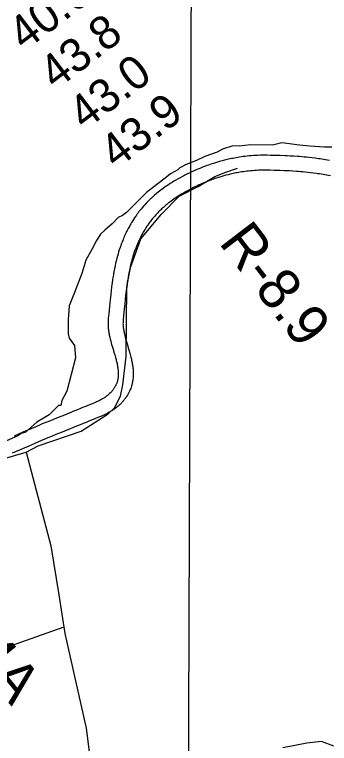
# Model space of a CAD drawing. Extents: x 3146026 to 3183936, y 897894 to 923344.
# Drawn here: x 3155173 to 3155805, y 918701 to 920164 of the extents above; entities that cross this region are included whole.
import ezdxf

# ---------------------------------------------------------------- set-up
doc = ezdxf.new("R2010")
doc.units = 0
for name, color, linetype in [('V-GRID-MAJR', 7, 'Continuous'), ('V-RIVR-RANG', 7, 'Continuous'), ('V-RIVR-RANG-IDEN', 7, 'Continuous'), ('V-ROAD-CNTR', 7, 'Continuous'), ('V-SITE-VEGE', 7, 'Continuous'), ('V-TOPO-SHOR', 7, 'Continuous')]:
    doc.layers.add(name, color=color, linetype=linetype)

msp = doc.modelspace()

# ---------------------------------------------------------------- linework, layer by layer
at = {"layer": 'V-GRID-MAJR'}
msp.add_spline([(3155483.12, 907322.211), (3155490.4390000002, 909418.746), (3155511.603, 915481.6070000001), (3155532.767, 921544.514), (3155532.774, 921546.412)], degree=3, dxfattribs=at)
at = {"layer": 'V-ROAD-CNTR'}
for points in [[(3155804.4403543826, 919871.157229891), (3155800.5703621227, 919871.8672284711), (3155796.756369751, 919872.5342271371), (3155793.0583771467, 919873.1522259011), (3155789.4723843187, 919873.7242247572), (3155785.9973912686, 919874.252223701), (3155782.6093980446, 919874.744222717), (3155776.1094110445, 919875.6272209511), (3155769.9904232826, 919876.3872194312), (3155764.253434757, 919877.0402181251), (3155758.875445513, 919877.6022170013), (3155753.834455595, 919878.0862160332), (3155749.1114650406, 919878.5062151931), (3155744.6864738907, 919878.8682144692), (3155740.5204822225, 919879.185213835), (3155732.7744977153, 919879.7122127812), (3155725.9865112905, 919880.1122119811), (3155720.055523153, 919880.4172113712), (3155714.857533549, 919880.6542108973), (3155705.833551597, 919881.0002102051), (3155699.062565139, 919881.2112097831), (3155693.9865752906, 919881.344209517), (3155686.4195904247, 919881.5072091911), (3155678.855605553, 919881.6332089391), (3155676.2136108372, 919881.6602088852), (3155671.080621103, 919881.6532088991), (3155666.084631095, 919881.5682090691), (3155661.251640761, 919881.4132093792), (3155656.5786501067, 919881.1942098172), (3155652.058659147, 919880.9182103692), (3155647.684667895, 919880.5912110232), (3155643.4526763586, 919880.217211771), (3155639.3596845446, 919879.8022126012), (3155635.399692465, 919879.3512135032), (3155631.5667001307, 919878.8682144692), (3155627.857707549, 919878.3552154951), (3155624.2687147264, 919877.8192165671), (3155620.795721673, 919877.2602176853), (3155617.436728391, 919876.6832188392), (3155614.1827348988, 919876.0912200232), (3155611.034741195, 919875.4842212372), (3155607.989747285, 919874.8692224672), (3155605.0397531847, 919874.2432237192), (3155602.185758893, 919873.6122249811), (3155599.423764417, 919872.9762262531), (3155596.7487697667, 919872.3372275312), (3155594.1307750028, 919871.689228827), (3155589.152784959, 919870.3962314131), (3155584.4617943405, 919869.1052339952), (3155580.0698031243, 919867.8312365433), (3155575.956811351, 919866.5822390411), (3155572.1048190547, 919865.3622414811), (3155568.495826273, 919864.175243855), (3155565.118833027, 919863.0262461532), (3155561.9548393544, 919861.9172483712), (3155558.9898452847, 919860.848250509), (3155556.209850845, 919859.8202525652), (3155553.5828560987, 919858.8242545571), (3155548.7378657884, 919856.9312583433), (3155544.474874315, 919855.2002618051), (3155540.748881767, 919853.6392649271), (3155537.4938882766, 919852.2392677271), (3155534.6218940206, 919850.9762702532), (3155529.6729039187, 919848.7352747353), (3155525.9389113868, 919846.9912782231), (3155523.117917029, 919845.6442809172), (3155518.9399253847, 919843.6012850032), (3155514.763933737, 919841.5032891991), (3155512.3429385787, 919840.259291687), (3155509.966943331, 919839.0182941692), (3155505.401952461, 919836.5732990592), (3155501.016961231, 919834.1433039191), (3155496.8229696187, 919831.7433087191), (3155492.8119776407, 919829.3693134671), (3155488.9769853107, 919827.0283181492), (3155485.3089926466, 919824.7163227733), (3155481.7989996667, 919822.4363273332), (3155478.438006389, 919820.1853318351), (3155475.223012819, 919817.9653362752), (3155472.1480189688, 919815.7813406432), (3155469.2030248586, 919813.6293449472), (3155466.3840304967, 919811.5113491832), (3155463.683035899, 919809.4253533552), (3155461.097041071, 919807.3743574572), (3155458.6230460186, 919805.360361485), (3155456.2500507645, 919803.3793654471), (3155454.047055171, 919801.4933692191)], [(3155799.026365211, 919841.6492889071), (3155795.2763727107, 919842.3372875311), (3155791.698379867, 919842.9642862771), (3155788.2263868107, 919843.5442851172), (3155784.856393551, 919844.0802840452), (3155781.585400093, 919844.5782830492), (3155778.433406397, 919845.0362821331), (3155772.2414187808, 919845.8772804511), (3155766.4464303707, 919846.597279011), (3155760.997441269, 919847.2162777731), (3155755.879451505, 919847.7522767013), (3155751.074461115, 919848.2142757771), (3155746.559470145, 919848.6142749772), (3155742.3224786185, 919848.9622742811), (3155738.3644865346, 919849.2632736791), (3155730.8745015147, 919849.7722726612), (3155724.332514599, 919850.1582718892), (3155718.6035260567, 919850.4532712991), (3155713.6015360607, 919850.6802708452), (3155704.791553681, 919851.018270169), (3155698.202566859, 919851.2232697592), (3155693.270576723, 919851.3522695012), (3155685.847591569, 919851.5132691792), (3155678.4516063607, 919851.6352689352), (3155676.079611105, 919851.6602688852), (3155671.3566205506, 919851.6532688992), (3155666.8206296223, 919851.5762690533), (3155662.4356383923, 919851.435269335), (3155658.1946468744, 919851.2362697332), (3155654.090655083, 919850.9862702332), (3155650.1226630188, 919850.6892708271), (3155646.2846706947, 919850.3512715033), (3155642.5696781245, 919849.9742722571), (3155638.9736853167, 919849.5652730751), (3155635.496692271, 919849.1262739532), (3155632.129699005, 919848.6612748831), (3155628.8707055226, 919848.1732758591), (3155625.7177118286, 919847.6662768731), (3155622.662717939, 919847.1412779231), (3155619.7067238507, 919846.6032789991), (3155616.844729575, 919846.0522801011), (3155614.071735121, 919845.4912812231), (3155611.3897404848, 919844.9232823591), (3155608.791745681, 919844.348283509), (3155606.273750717, 919843.7682846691), (3155603.8387555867, 919843.1872858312), (3155601.506760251, 919842.6092869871), (3155596.904769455, 919841.4142893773), (3155592.621778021, 919840.2352917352), (3155588.607786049, 919839.0712940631), (3155584.844793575, 919837.928296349), (3155581.318800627, 919836.8122985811), (3155578.0138072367, 919835.725300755), (3155574.912813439, 919834.6703028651), (3155572.0068192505, 919833.6513049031), (3155569.281824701, 919832.6683068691), (3155566.729829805, 919831.7243087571), (3155564.3608345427, 919830.8263105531), (3155559.839843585, 919829.0593140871), (3155555.9128514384, 919827.4663172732), (3155552.472858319, 919826.0253201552), (3155549.461864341, 919824.7293227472), (3155546.849869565, 919823.5803250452), (3155542.206878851, 919821.4773292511), (3155538.746885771, 919819.863332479), (3155536.173890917, 919818.6343349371), (3155532.263898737, 919816.721338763), (3155528.3499065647, 919814.755342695), (3155526.1409109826, 919813.6213449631), (3155523.994915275, 919812.5003472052), (3155519.7559237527, 919810.2293517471), (3155515.7389317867, 919808.003356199), (3155511.912939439, 919805.8133605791), (3155508.267946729, 919803.657364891), (3155504.792953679, 919801.534369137), (3155501.478960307, 919799.4463733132), (3155498.3189666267, 919797.3923774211), (3155495.3059726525, 919795.3753814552), (3155492.4309784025, 919793.3913854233), (3155489.6859838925, 919791.4413893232), (3155487.0649891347, 919789.5253931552), (3155484.5619941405, 919787.6453969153), (3155482.1729989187, 919785.801400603), (3155479.891003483, 919783.9904042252), (3155477.7070078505, 919782.2124077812), (3155475.620012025, 919780.4694112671), (3155473.5570161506, 919778.7034147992)], [(3155806.656349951, 919840.1402919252), (3155802.7513577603, 919840.9302903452), (3155798.8933654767, 919841.6742888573)], [(3155453.911055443, 919801.3753694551), (3155451.803059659, 919799.5263731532), (3155449.7140638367, 919797.6503769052), (3155447.713067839, 919795.8103805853), (3155445.799071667, 919794.0103841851), (3155443.962075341, 919792.2453877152), (3155442.199078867, 919790.5133911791), (3155440.5080822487, 919788.817394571), (3155438.8880854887, 919787.1593978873), (3155437.309088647, 919785.510401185), (3155434.3640945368, 919782.3444075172), (3155431.632100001, 919779.293413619), (3155429.116105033, 919776.3844194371), (3155426.801109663, 919773.6134249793), (3155424.664113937, 919770.9754302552), (3155422.694117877, 919768.4654352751), (3155420.8771215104, 919766.084440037), (3155419.1961248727, 919763.8214445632), (3155417.643127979, 919761.676448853), (3155416.209130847, 919759.6454529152), (3155414.881133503, 919757.7224567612), (3155413.6301360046, 919755.871460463), (3155411.3861404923, 919752.4474673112), (3155409.4471443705, 919749.3744734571), (3155407.7831476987, 919746.6494789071), (3155406.351150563, 919744.2344837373), (3155405.1191530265, 919742.1004880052), (3155404.042155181, 919740.1934918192), (3155402.2341587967, 919736.8934984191), (3155400.876161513, 919734.3285035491), (3155398.937165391, 919730.5315111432), (3155397.959167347, 919728.5515151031), (3155397.0071692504, 919726.5785190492), (3155395.724171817, 919723.8525245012), (3155394.494174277, 919721.1595298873), (3155393.316176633, 919718.5055351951), (3155392.1901788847, 919715.892540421), (3155391.114181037, 919713.3225455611), (3155390.084183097, 919710.7915506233), (3155389.0981850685, 919708.3005556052), (3155388.1551869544, 919705.846560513), (3155387.253188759, 919703.4325653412), (3155386.389190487, 919701.0555700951), (3155385.563192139, 919698.7185747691), (3155384.761193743, 919696.3895794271), (3155383.2761967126, 919691.891588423), (3155381.9031994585, 919687.5055971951), (3155380.6442019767, 919683.2616056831), (3155379.487204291, 919679.1536138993), (3155378.422206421, 919675.1756218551), (3155377.4412083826, 919671.3266295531), (3155376.5372101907, 919667.599637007), (3155375.703211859, 919663.9956442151), (3155374.932213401, 919660.5056511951), (3155374.219214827, 919657.1276579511), (3155373.558216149, 919653.8596644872), (3155372.946217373, 919650.6976708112), (3155372.372218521, 919647.6136769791), (3155371.3392205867, 919641.720688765), (3155370.4362223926, 919636.1806998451), (3155369.6482239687, 919630.9967102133), (3155368.956225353, 919626.1477199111), (3155368.3422265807, 919621.6077289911), (3155367.795227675, 919617.3427375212), (3155366.842229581, 919609.4267533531), (3155366.064231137, 919602.495767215), (3155365.4192324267, 919596.440779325), (3155364.346234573, 919585.918800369), (3155362.786237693, 919570.2028318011), (3155361.991239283, 919562.3928474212), (3155361.149240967, 919554.462863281), (3155360.9052414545, 919551.8398685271), (3155360.738241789, 919549.1228739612), (3155360.6532419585, 919546.4618792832), (3155360.6422419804, 919543.8578844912), (3155360.699241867, 919541.3098895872), (3155360.814241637, 919538.814894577), (3155360.984241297, 919536.3718994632), (3155361.2012408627, 919533.9849042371), (3155361.461240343, 919531.6479089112), (3155361.757239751, 919529.360913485), (3155362.088239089, 919527.121917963), (3155362.4452383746, 919524.9349223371), (3155362.8272376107, 919522.7929266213), (3155363.2312368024, 919520.6919308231), (3155363.6532359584, 919518.6389349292), (3155364.072235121, 919516.7049387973)], [(3155473.6930158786, 919778.8214145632), (3155471.7150198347, 919777.0864180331), (3155469.890023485, 919775.4484213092), (3155468.145026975, 919773.8424245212), (3155466.4690303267, 919772.2664276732), (3155464.8660335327, 919770.7254307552), (3155463.331036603, 919769.2194337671), (3155461.862039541, 919767.7454367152), (3155460.452042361, 919766.3014396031), (3155459.125045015, 919764.9164423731), (3155456.5220502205, 919762.1184479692), (3155454.1540549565, 919759.4754532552), (3155451.976059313, 919756.954458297), (3155449.9690633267, 919754.5534630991), (3155448.1220670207, 919752.2714676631), (3155446.418070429, 919750.1014720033), (3155444.843073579, 919748.0384761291), (3155443.3900764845, 919746.0814800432), (3155442.0470791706, 919744.2264837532), (3155440.803081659, 919742.4654872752), (3155439.6510839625, 919740.7984906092), (3155438.606086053, 919739.2514937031), (3155436.620090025, 919736.2194997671), (3155434.935093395, 919733.550505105), (3155433.4890962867, 919731.1815098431), (3155432.245098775, 919729.0845140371), (3155431.173100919, 919727.2265177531), (3155430.2601027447, 919725.609520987), (3155428.6481059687, 919722.6675268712), (3155427.494108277, 919720.4865312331), (3155425.7451117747, 919717.063538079), (3155424.9171134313, 919715.3875414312), (3155424.0891150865, 919713.6725448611), (3155422.942117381, 919711.232549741), (3155421.848119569, 919708.8395545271), (3155420.8021216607, 919706.4835592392), (3155419.8021236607, 919704.1625638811), (3155418.8441255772, 919701.8745684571), (3155417.926127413, 919699.619572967), (3155417.048129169, 919697.3985774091), (3155416.2071308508, 919695.2125817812), (3155415.4011324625, 919693.0565860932), (3155414.629134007, 919690.9335903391), (3155413.8891354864, 919688.8385945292), (3155413.1891368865, 919686.8035985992), (3155411.836139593, 919682.707606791), (3155410.601142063, 919678.7596146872), (3155409.464144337, 919674.9276223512), (3155408.4151464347, 919671.2056297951), (3155407.448148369, 919667.5936370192), (3155406.5551501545, 919664.0866440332), (3155405.729151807, 919660.6836508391), (3155404.9651533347, 919657.3776574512), (3155404.256154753, 919654.1716638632), (3155403.599156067, 919651.0576700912), (3155402.9881572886, 919648.0356761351), (3155402.420158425, 919645.101682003), (3155401.8941594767, 919642.2776876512), (3155400.919161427, 919636.7186987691), (3155400.072163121, 919631.5147091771), (3155399.328164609, 919626.6207189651), (3155398.670165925, 919622.0177281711), (3155398.086167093, 919617.6917368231), (3155397.567168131, 919613.6427449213), (3155396.6421699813, 919605.9587602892), (3155395.8861714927, 919599.2317737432), (3155395.2571727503, 919593.3307855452), (3155394.196174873, 919582.9168063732), (3155392.636177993, 919567.2028378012), (3155391.8311796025, 919559.2888536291), (3155391.001181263, 919551.4888692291), (3155390.8191816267, 919549.529873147), (3155390.7081818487, 919547.7248767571), (3155390.651181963, 919545.9238803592), (3155390.644181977, 919544.1278839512), (3155390.6831818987, 919542.3358875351), (3155390.7661817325, 919540.5508911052), (3155390.8901814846, 919538.7718946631), (3155391.0511811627, 919536.9988982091), (3155391.247180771, 919535.2339017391), (3155391.475180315, 919533.4769052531), (3155391.732179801, 919531.7299087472), (3155392.0171792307, 919529.9869122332), (3155392.325178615, 919528.2589156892), (3155392.6551779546, 919526.5439191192), (3155393.005177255, 919524.8389225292), (3155393.390176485, 919523.0689260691)], [(3155393.3401765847, 919523.2889256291), (3155394.161174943, 919519.764932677), (3155394.993173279, 919516.4519393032), (3155395.8581715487, 919513.1979458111), (3155396.745169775, 919510.0059521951), (3155397.6371679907, 919506.8949584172), (3155399.460164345, 919500.7189707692), (3155401.214160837, 919494.8539824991), (3155402.8661575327, 919489.2649936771), (3155404.376154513, 919483.9760042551), (3155405.074153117, 919481.4340093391), (3155405.729151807, 919478.9750142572), (3155406.3441505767, 919476.580019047), (3155406.9191494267, 919474.2470237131), (3155407.4551483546, 919471.9720282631), (3155407.952147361, 919469.7520327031), (3155408.4091464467, 919467.592037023), (3155408.827145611, 919465.4860412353), (3155409.207144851, 919463.436045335), (3155409.550144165, 919461.4380493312), (3155409.856143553, 919459.4940532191), (3155410.128143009, 919457.6030570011), (3155410.366142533, 919455.7580606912), (3155410.5711421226, 919453.9600642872), (3155410.7441417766, 919452.216067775), (3155410.887141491, 919450.5190711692), (3155411.0021412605, 919448.8650744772), (3155411.0891410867, 919447.2550776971), (3155411.1521409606, 919445.6330809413), (3155411.2011408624, 919442.651086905), (3155411.1611409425, 919439.7790926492), (3155411.042141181, 919437.0670980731), (3155410.8541415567, 919434.5191031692), (3155410.609142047, 919432.1181079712), (3155410.314142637, 919429.8561124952), (3155409.978143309, 919427.7331167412), (3155409.612144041, 919425.7441207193), (3155409.220144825, 919423.8731244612), (3155408.808145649, 919422.1171279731), (3155408.3821465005, 919420.4691312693), (3155407.9491473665, 919418.9301343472), (3155407.5121482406, 919417.4841372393), (3155407.0531491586, 919416.067140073), (3155406.1861508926, 919413.6101449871), (3155405.323152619, 919411.4021494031), (3155404.5071542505, 919409.4761532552), (3155403.743155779, 919407.7931566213), (3155403.037157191, 919406.3261595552), (3155402.364158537, 919404.9961622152), (3155401.208160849, 919402.8441665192), (3155400.2571627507, 919401.1861698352), (3155399.4881642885, 919399.9041723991), (3155398.340166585, 919398.0821760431), (3155397.1311690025, 919396.2721796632), (3155396.0731711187, 919394.7611826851), (3155395.0281732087, 919393.3261855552), (3155393.984175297, 919391.9441883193), (3155392.9411773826, 919390.612190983), (3155391.897179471, 919389.3261935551), (3155390.856181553, 919388.0891960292), (3155389.817183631, 919386.8941984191), (3155388.784185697, 919385.7462007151), (3155387.7591877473, 919384.6412029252), (3155386.696189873, 919383.5322051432), (3155384.6961938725, 919381.5372091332), (3155382.683197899, 919379.6452129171), (3155380.7042018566, 919377.8862164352), (3155378.762205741, 919376.2492197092), (3155376.861209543, 919374.7262227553), (3155375.003213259, 919373.3072255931), (3155373.1892168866, 919371.984228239), (3155371.413220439, 919370.7432307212), (3155369.690223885, 919369.5892330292), (3155368.013227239, 919368.507235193), (3155366.379230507, 919367.4912372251), (3155364.792233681, 919366.539239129), (3155363.210236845, 919365.6212409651), (3155360.265242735, 919363.9862442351), (3155357.453248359, 919362.5112471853), (3155354.818253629, 919361.194249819), (3155352.344258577, 919360.0092521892), (3155350.0322632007, 919358.942254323), (3155347.839267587, 919357.9612562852), (3155343.838275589, 919356.240259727), (3155340.3032826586, 919354.7792626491), (3155334.2702947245, 919352.370267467), (3155325.323312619, 919348.8612744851)], [(3155364.1222350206, 919516.4849392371), (3155365.001233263, 919512.708946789), (3155365.947231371, 919508.9399543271), (3155366.9102294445, 919505.325961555), (3155367.8732275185, 919501.8579684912), (3155368.831225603, 919498.5149751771), (3155370.702221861, 919492.1749878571), (3155372.4582183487, 919486.3039995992), (3155374.0562151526, 919480.8950104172), (3155375.488212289, 919475.8820204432), (3155376.116211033, 919473.5980250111), (3155376.7052098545, 919471.387029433), (3155377.250208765, 919469.2600336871), (3155377.7552077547, 919467.2150377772), (3155378.217206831, 919465.2540416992), (3155378.638205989, 919463.3740454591), (3155379.019205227, 919461.5660490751), (3155379.3652045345, 919459.8300525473), (3155379.6732039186, 919458.1640558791), (3155379.9482033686, 919456.5660590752), (3155380.190202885, 919455.0280621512), (3155380.402202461, 919453.5510651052), (3155380.584202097, 919452.1380679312), (3155380.739201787, 919450.7820706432), (3155380.8682015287, 919449.4740732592), (3155380.975201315, 919448.217075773), (3155381.058201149, 919447.0150781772), (3155381.1212010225, 919445.8590804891), (3155381.162200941, 919444.8070825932), (3155381.1972008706, 919442.6130869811), (3155381.171200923, 919440.6450909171), (3155381.0902010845, 919438.8310945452), (3155380.966201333, 919437.1430979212), (3155380.8072016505, 919435.5841010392), (3155380.618202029, 919434.1401039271), (3155380.4062024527, 919432.7951066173), (3155380.1742029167, 919431.5401091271), (3155379.9302034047, 919430.3751114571), (3155379.6762039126, 919429.291113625), (3155379.4162044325, 919428.2811156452), (3155379.1492049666, 919427.3321175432), (3155378.8822055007, 919426.4481193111), (3155378.635205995, 919425.6871208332), (3155378.062207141, 919424.0641240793), (3155377.535208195, 919422.7141267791), (3155377.0352091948, 919421.5341291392), (3155376.567210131, 919420.5051311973), (3155376.1332109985, 919419.6041329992), (3155375.760211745, 919418.8661344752), (3155374.9762133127, 919417.4061373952), (3155374.3792145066, 919416.3641394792), (3155373.934215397, 919415.6221409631), (3155373.174216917, 919414.4181433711), (3155372.3672185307, 919413.210145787), (3155371.6552199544, 919412.1931478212), (3155370.9302214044, 919411.1961498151), (3155370.2062228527, 919410.2381517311), (3155369.485224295, 919409.3181535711), (3155368.769225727, 919408.4361553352), (3155368.0562271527, 919407.5871570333), (3155367.347228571, 919406.772158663), (3155366.6382299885, 919405.9841602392), (3155365.931231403, 919405.2231617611), (3155365.270232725, 919404.5321631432), (3155363.826235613, 919403.0931660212), (3155362.4392383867, 919401.7891686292), (3155361.068241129, 919400.570171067), (3155359.714243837, 919399.4291733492), (3155358.3772465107, 919398.3581754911), (3155357.0552491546, 919397.3491775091), (3155355.753251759, 919396.3981794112), (3155354.475254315, 919395.5051811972), (3155353.208256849, 919394.657182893), (3155351.963259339, 919393.8531845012), (3155350.7412617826, 919393.0951860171), (3155349.540264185, 919392.3731874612), (3155348.400266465, 919391.7111887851), (3155346.019271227, 919390.3901914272), (3155343.777275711, 919389.2151937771), (3155341.6282800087, 919388.1401959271), (3155339.5802841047, 919387.1591978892), (3155337.622288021, 919386.2561996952), (3155335.7872916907, 919385.4352013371), (3155332.180298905, 919383.8842044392), (3155329.009305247, 919382.573207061), (3155323.2303168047, 919380.2642116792), (3155314.371334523, 919376.791218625)], [(3155314.2773347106, 919376.7542186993), (3155309.747343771, 919374.9422223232), (3155305.200352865, 919373.0602260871), (3155299.137364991, 919370.5132311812), (3155293.518376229, 919368.1852358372), (3155282.9083974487, 919363.8562444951), (3155273.6064160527, 919360.1142519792), (3155257.2434487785, 919353.5842650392), (3155244.942473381, 919348.6642748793), (3155235.696491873, 919344.9312823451), (3155228.7565057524, 919342.0932880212), (3155223.5385161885, 919339.936292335), (3155215.732531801, 919336.6592988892), (3155207.9495473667, 919333.3243055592), (3155189.5695841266, 919325.3423215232), (3155172.3706185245, 919317.8383365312)], [(3155325.417312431, 919348.8982744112), (3155321.0553211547, 919347.1542778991), (3155316.746329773, 919345.3702814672), (3155310.6873418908, 919342.8252865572), (3155304.9263534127, 919340.4392913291), (3155294.1743749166, 919336.0523001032), (3155284.764393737, 919332.2663076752), (3155268.3734265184, 919325.7243207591), (3155256.128451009, 919320.8283305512), (3155246.9904692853, 919317.1373379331), (3155240.1644829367, 919314.347343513), (3155235.0744931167, 919312.242347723), (3155227.4465083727, 919309.041354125), (3155219.833523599, 919305.778360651), (3155201.543560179, 919297.8343765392), (3155184.3925944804, 919290.3523915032), (3155168.3346265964, 919283.3094055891)]]:
    msp.add_lwpolyline(points, dxfattribs=at)
at = {"layer": 'V-SITE-VEGE'}
msp.add_lwpolyline([(3155809.330000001, 919897.8679999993), (3155794.718000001, 919897.8899999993), (3155765.495000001, 919900.0219999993), (3155744.621000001, 919902.1439999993), (3155709.140000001, 919906.3729999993), (3155690.345000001, 919902.2279999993), (3155646.508000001, 919902.2949999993), (3155623.542000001, 919900.2429999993), (3155611.016000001, 919900.2639999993), (3155590.131000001, 919894.0339999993), (3155579.684000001, 919887.7869999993), (3155554.620000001, 919879.4749999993), (3155537.907000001, 919871.1489999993), (3155517.017000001, 919862.8349999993), (3155504.481000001, 919856.5899999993), (3155500.301000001, 919852.4249999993), (3155485.676000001, 919844.0929999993), (3155475.226000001, 919835.7599999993), (3155458.506000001, 919823.2609999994), (3155437.604000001, 919806.5919999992), (3155397.879000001, 919766.9919999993), (3155389.5190000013, 919760.7419999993), (3155381.163000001, 919756.5779999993), (3155368.617000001, 919744.0729999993), (3155353.986000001, 919731.5719999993), (3155345.622000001, 919723.2349999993), (3155337.252000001, 919710.7209999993), (3155328.875000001, 919694.0339999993), (3155316.317000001, 919671.0929999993), (3155307.922000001, 919643.9669999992), (3155293.250000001, 919606.4129999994), (3155282.771000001, 919579.2929999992), (3155280.643000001, 919552.1569999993), (3155280.596000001, 919522.9299999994), (3155282.671000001, 919514.5779999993), (3155293.087000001, 919499.9489999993), (3155295.135000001, 919474.8959999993), (3155278.331000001, 919408.1189999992), (3155267.863000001, 919389.3469999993), (3155265.758000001, 919378.9129999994), (3155261.584000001, 919378.9209999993), (3155242.767000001, 919360.1609999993), (3155217.694000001, 919345.5879999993), (3155194.699000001, 919324.7469999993), (3155186.345000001, 919322.6719999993), (3155180.076000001, 919318.5089999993), (3155157.095000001, 919308.1049999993)], dxfattribs=at)
at = {"layer": 'V-TOPO-SHOR'}
for points in [[(3155150.42241411, 919272.1898823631), (3155196.5159547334, 919285.5313811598), (3155220.76563243, 919298.4080859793), (3155306.7740957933, 919327.3328730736), (3155360.7138997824, 919362.2995345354), (3155373.5085361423, 919374.4380700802), (3155385.565003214, 919398.0316469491), (3155390.321957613, 919420.7777043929), (3155397.019932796, 919477.7795356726), (3155398.6053980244, 919617.0444205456), (3155405.877517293, 919656.3579175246), (3155426.108298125, 919714.0432430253), (3155466.89802194, 919762.8707605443), (3155503.2041666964, 919799.3410422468), (3155541.150675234, 919819.1345342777), (3155574.941655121, 919839.0373764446), (3155597.004218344, 919847.8132276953), (3155620.078326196, 919855.5228592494)], [(3155196.5159547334, 919285.5313811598), (3155245.6170710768, 919097.1110401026), (3155261.747221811, 918998.9640411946), (3155274.268594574, 918921.7040356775), (3155317.0817428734, 918731.3699554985), (3155334.2508316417, 918593.6907593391), (3155332.5012294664, 918527.202300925), (3155302.7018647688, 918421.9470962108), (3155251.796806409, 918304.7720562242), (3155206.250128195, 918233.198481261), (3155156.6572714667, 918165.8897850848), (3155111.876044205, 918123.4049106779), (3155071.3596957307, 918084.9662147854), (3155026.9065188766, 918054.9479263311), (3154942.9754846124, 918262.9976224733), (3154796.820647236, 918634.8625381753), (3154743.837489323, 918754.7713315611), (3155079.450935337, 918866.5336515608), (3155270.441116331, 918934.279971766)], [(3155813.0659908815, 918695.4472067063), (3155788.351519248, 918704.4143648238), (3155759.1534685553, 918701.0242871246), (3155711.0915137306, 918691.8929920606)]]:
    msp.add_lwpolyline(points, dxfattribs=at)

# ---------------------------------------------------------------- texts
at = {"layer": 'V-RIVR-RANG'}
for s, p in [('40.6', (3155193.1517734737, 920089.5160482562)), ('43.8', (3155255.459027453, 920011.2717056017)), ('43.0', (3155313.9897712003, 919930.1482440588)), ('43.9', (3155376.9262768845, 919852.3837545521))]:
    msp.add_text(s, height=67.00000000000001, rotation=37.328325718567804, dxfattribs=at).set_placement(p)
at = {"layer": 'V-RIVR-RANG-IDEN'}
for s, height, rotation, p in [('R-8.9', 82.99999800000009, 307.47289986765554, (3155581.313, 919706.032)), ('R-8.4A', 82.999998, 309.1818871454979, (3154949.374, 919041.99))]:
    msp.add_text(s, height=height, rotation=rotation, dxfattribs=at).set_placement(p)

doc.saveas('drawing.dxf')
